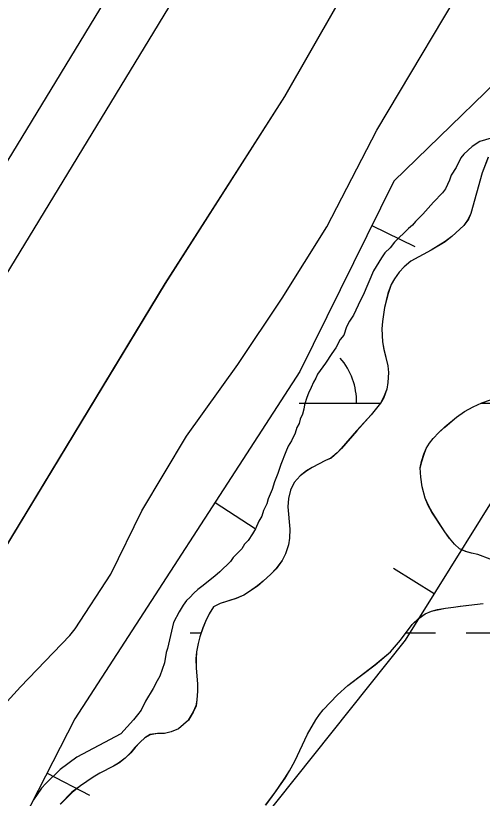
# Model space of a CAD drawing. Extents: x 3297735 to 3335592, y 670436 to 695807.
# Drawn here: x 3313836.2 to 3314079.8, y 688036.5 to 688445.5 of the extents above; entities that cross this region are included whole.
import ezdxf

# ---------------------------------------------------------------- set-up
doc = ezdxf.new("R2010")
doc.units = 0
for name, color, linetype in [('V-BORW-LINE', 7, 'Continuous'), ('V-LEVE-TOET', 7, 'Continuous'), ('V-SITE-VEGE', 7, 'Continuous'), ('V-SURV-LINE', 7, 'Continuous'), ('V-TOPO-SHOR', 7, 'Continuous'), ('V-WETL-SWMP', 7, 'Continuous')]:
    doc.layers.add(name, color=color, linetype=linetype)

msp = doc.modelspace()

# ---------------------------------------------------------------- linework, layer by layer
at = {"layer": 'V-BORW-LINE'}
for p, q in [((3314022.23, 688335.91), (3314044.65, 688324.84)), ((3313940.3, 688191.16), (3313961.29, 688177.58)), ((3314054.73, 688143.36), (3314033.5, 688156.57)), ((3313852.57, 688049.69), (3313874.81, 688038.28))]:
    msp.add_line(p, q, dxfattribs=at)
msp.add_lwpolyline([(3313687.62, 687472.14), (3313708.32, 687610.01), (3313807.33, 687834.87), (3313963.09, 688023.05), (3314039.71, 688119.23), (3314102.16, 688219.57), (3314162.92, 688325.75), (3314175.34, 688410.14), (3314111.1, 688434.27), (3314033.61, 688358.98), (3313984.52, 688259.49), (3313867.11, 688078.05), (3313824.67, 687995.28), (3313729.74, 687854.8), (3313610.65, 687695.91), (3313421.57, 687469.25)], dxfattribs=at)
msp.add_lwpolyline([(3313687.62, 687472.14), (3313708.32, 687610.01), (3313807.33, 687834.87), (3313963.09, 688023.05), (3314039.71, 688119.23), (3314102.16, 688219.57), (3314162.92, 688325.75), (3314175.34, 688410.14), (3314111.1, 688434.27), (3314033.61, 688358.98), (3313984.52, 688259.49), (3313867.11, 688078.05), (3313824.67, 687995.28), (3313729.74, 687854.8), (3313610.65, 687695.91), (3313421.57, 687469.25)], dxfattribs=at)
at = {"layer": 'V-LEVE-TOET'}
msp.add_lwpolyline([(3314068.15, 688580.34), (3314052.68, 688543.75), (3314040.18, 688525.52), (3314003.42, 688450.07), (3313976.63, 688403.29), (3313914.27, 688305.48), (3313822.41, 688153.95), (3313732.39, 688009.37), (3313676.49, 687938.54), (3313596.64, 687838.34), (3313510.53, 687726), (3313407.48, 687586.83), (3313285.96, 687435.68), (3313166.06, 687275.79), (3313080.78, 687159.95), (3313005.17, 687050.09), (3312927.4, 686907.98), (3312843.21, 686742.38)], dxfattribs=at)
at = {"layer": 'V-SITE-VEGE'}
for points in [[(3313566.93, 687726.13), (3313608.8, 687780.76), (3313647.19, 687837.18), (3313675.02, 687890.23), (3313743.39, 687962.89), (3313777.25, 688008.86), (3313808.59, 688061.86), (3313838.79, 688094.75), (3313864.53, 688121.56), (3313867.2, 688125.03), (3313885.96, 688153.68), (3313902.16, 688186.74), (3313925.43, 688225.84), (3313952.18, 688263.15), (3313975.4, 688297.87), (3313998.65, 688335.22), (3314024.7, 688385.67), (3314077.51, 688474.3)], [(3314084.45, 688381.41), (3314078.61, 688379.74), (3314074.51, 688377.18), (3314070.09, 688373.16), (3314068.61, 688371.14), (3314066.22, 688366.23), (3314063.55, 688362.19), (3314062.64, 688359.58), (3314060.54, 688354.96), (3314059.06, 688352.94), (3314054.34, 688348.05), (3314048.74, 688341.73), (3314044.91, 688338), (3314043.43, 688335.98), (3314041.37, 688334.26), (3314034, 688327.08), (3314031.64, 688324.2), (3314028.98, 688321.62), (3314027.21, 688319.03), (3314023.04, 688312.1), (3314017.64, 688299.37)], [(3314017.64, 688299.37), (3314016.15, 688296.77), (3314012.56, 688288.96), (3314010.48, 688285.79), (3314008.99, 688282.9), (3314007.48, 688278.56), (3314005.7, 688276.25), (3314003.32, 688271.92), (3314001.25, 688269.04), (3313997.98, 688263.84), (3313993.83, 688258.08), (3313992.93, 688256.05), (3313991.74, 688254.03), (3313990.54, 688251.14), (3313989.05, 688248.25), (3313988.15, 688245.93), (3313986.93, 688242.17), (3313986.61, 688239.84)], [(3313986.61, 688239.84), (3313986, 688237.23), (3313984.8, 688234.63), (3313984.19, 688232.31), (3313983, 688230.29), (3313982.09, 688227.4), (3313980.29, 688223.35), (3313978.51, 688220.46), (3313977.31, 688217.56), (3313974.6, 688210.91), (3313973.08, 688206.27), (3313971.28, 688201.93), (3313970.07, 688197.88), (3313967.97, 688192.96), (3313967.35, 688190.35), (3313965.56, 688186.88), (3313964.65, 688183.98), (3313963.16, 688181.38), (3313961.37, 688177.33), (3313959.88, 688174.74), (3313957.5, 688171.28), (3313955.73, 688169.26), (3313954.25, 688166.95), (3313949.83, 688162.36), (3313948.34, 688160.34), (3313942.75, 688154.89), (3313940.1, 688152.59), (3313933.34, 688147.15), (3313931.28, 688145.73), (3313929.22, 688143.72), (3313927.15, 688141.42), (3313925.39, 688139.98), (3313923.61, 688137.39), (3313921.53, 688133.93), (3313918.55, 688128.44), (3313915.46, 688114.81), (3313914.85, 688112.78), (3313913.91, 688107.26), (3313911.49, 688100.31), (3313910.01, 688098), (3313907.92, 688093.96), (3313904.05, 688087.32), (3313901.66, 688082.69), (3313899.88, 688080.1), (3313897.81, 688077.51), (3313891.03, 688070.32), (3313868.18, 688058.11), (3313859.37, 688051.53), (3313852, 688044.36), (3313849.64, 688041.77), (3313845.49, 688035.71)]]:
    msp.add_lwpolyline(points, dxfattribs=at)
at = {"layer": 'V-SURV-LINE'}
for points in [[(3313705.16, 688161.06), (3314212.4, 688995.37)], [(3314238.03, 688979.77), (3313730.79, 688145.46)]]:
    msp.add_lwpolyline(points, dxfattribs=at)
at = {"layer": 'V-TOPO-SHOR'}
for points in [[(3314082.91, 688371.46), (3314079.8, 688363.35), (3314073.8, 688342.18), (3314072.49, 688339.09), (3314070.12, 688335.82), (3314063.94, 688330.08), (3314060.41, 688327.41), (3314053.17, 688322.94), (3314042.42, 688317.16), (3314038.98, 688314.29), (3314036.42, 688311.51), (3314033.95, 688308.05), (3314032.26, 688304.96), (3314030.55, 688300.33), (3314028.81, 688292.98), (3314027.65, 688285.71), (3314027.31, 688281.93), (3314027.7, 688275.14), (3314028.43, 688271.15), (3314030.45, 688262.58), (3314030.79, 688258.98), (3314030.53, 688253.75), (3314029.9, 688250.26), (3314028.29, 688245.92), (3314026.61, 688243.03), (3314021.77, 688236.88), (3314014.19, 688228.63), (3314006.21, 688219.32), (3314004.04, 688217.02), (3314000.81, 688214.25), (3313997.98, 688213.02), (3313991.04, 688209.43), (3313988.1, 688207.62), (3313984.77, 688205.05), (3313981.62, 688201.49), (3313979.73, 688197.64), (3313978.6, 688193.28), (3313978.25, 688188.92), (3313979.36, 688177.26), (3313979.11, 688172.51), (3313978.58, 688168.93), (3313977.06, 688164.29), (3313975.27, 688160.82), (3313972.11, 688156.49), (3313969.35, 688153.61), (3313965.43, 688149.98), (3313962.48, 688147.49), (3313958.27, 688144.54), (3313955.24, 688142.64), (3313951.23, 688140.95), (3313942.95, 688138.33), (3313939.44, 688136.54), (3313937.16, 688132.98), (3313935.26, 688129.02), (3313933.86, 688125.55), (3313932.34, 688120.91), (3313931.43, 688117.52), (3313930.59, 688113.07), (3313930.35, 688109.48), (3313930.48, 688104.63), (3313931.05, 688096.28), (3313931.1, 688092.59), (3313930.75, 688088.03)], [(3314057.17, 688227.69), (3314060.21, 688230.56), (3314066.3, 688235.72), (3314070.51, 688238.67), (3314075.01, 688241.14), (3314079.5, 688243.12), (3314088.08, 688246.21)], [(3314083.97, 688161.45), (3314077.5, 688163.95), (3314074.11, 688164.68), (3314071.12, 688165.59), (3314067.93, 688166.89), (3314065.24, 688169.35), (3314062.66, 688172.4), (3314060.19, 688175.82), (3314053.52, 688186.01), (3314051.63, 688189.62), (3314050.03, 688193.33), (3314048.46, 688199.27), (3314047.65, 688204.42), (3314047.42, 688209.18), (3314048.14, 688212.57), (3314049.36, 688216.43), (3314050.46, 688219.33), (3314052.25, 688222.12), (3314054.22, 688224.62), (3314057.17, 688227.69)], [(3313966.72, 688033.02), (3313971.56, 688039.37), (3313976.8, 688047.16), (3313979.08, 688050.91), (3313981.87, 688055.92), (3313988.55, 688070.01), (3313992.92, 688077.61), (3313994.8, 688080.31), (3313996.77, 688082.71), (3314004.15, 688090.57), (3314009.65, 688095.55), (3314023.76, 688106.33), (3314031.81, 688113.11), (3314037.03, 688119.16), (3314043.25, 688127.33), (3314046.79, 688130.78), (3314049.92, 688132.97), (3314053.24, 688134.28), (3314056.36, 688135.12), (3314060.54, 688135.84), (3314064.81, 688136.36), (3314068.32, 688137), (3314080.18, 688138.4)], [(3313930.75, 688088.03), (3313930.32, 688084.93), (3313928.92, 688081.65), (3313926.34, 688077.32), (3313921.14, 688072.92), (3313917.43, 688071.22), (3313913.83, 688070.4), (3313910.34, 688070.44), (3313906.35, 688069.81), (3313903.61, 688068.1), (3313901.16, 688065.9), (3313898.5, 688063.12), (3313896.23, 688060.33), (3313893.29, 688057.56), (3313889.95, 688054.98), (3313887.31, 688053.27), (3313880.08, 688049.68), (3313876.66, 688047.59), (3313870.1, 688043.11), (3313865.59, 688039.68), (3313859.49, 688033.54)]]:
    msp.add_lwpolyline(points, dxfattribs=at)
at = {"layer": 'V-WETL-SWMP'}
for p, q in [((3313976.66, 688403.28), (3314003.45, 688450.06)), ((3313914.3, 688305.47), (3313976.66, 688403.28)), ((3314082.94, 688371.45), (3314079.83, 688363.34)), ((3314079.83, 688363.34), (3314073.83, 688342.16)), ((3314073.83, 688342.16), (3314072.53, 688339.07)), ((3314072.53, 688339.07), (3314070.16, 688335.81)), ((3314070.16, 688335.81), (3314063.97, 688330.06)), ((3314063.97, 688330.06), (3314060.44, 688327.39)), ((3314060.44, 688327.39), (3314053.2, 688322.92)), ((3314053.2, 688322.92), (3314042.45, 688317.14)), ((3314042.45, 688317.14), (3314039.02, 688314.28)), ((3314039.02, 688314.28), (3314036.46, 688311.5)), ((3314036.46, 688311.5), (3314033.99, 688308.03)), ((3313822.44, 688153.94), (3313914.3, 688305.47)), ((3314032.3, 688304.95), (3314030.59, 688300.32)), ((3314033.99, 688308.03), (3314032.3, 688304.95)), ((3314030.59, 688300.32), (3314028.84, 688292.96)), ((3314028.84, 688292.96), (3314027.68, 688285.7)), ((3314027.68, 688285.7), (3314027.34, 688281.92)), ((3314027.34, 688281.92), (3314027.74, 688275.12)), ((3314027.74, 688275.12), (3314028.46, 688271.13)), ((3314028.46, 688271.13), (3314030.48, 688262.57)), ((3314030.48, 688262.57), (3314030.83, 688258.97)), ((3314030.83, 688258.97), (3314030.56, 688253.73)), ((3314030.56, 688253.73), (3314029.94, 688250.25)), ((3314029.94, 688250.25), (3314028.33, 688245.9)), ((3314028.33, 688245.9), (3314026.64, 688243.01)), ((3314079.53, 688243.1), (3314088.11, 688246.19)), ((3313984.19, 688243.05), (3314026.66, 688243.05)), ((3314026.64, 688243.01), (3314021.8, 688236.87)), ((3314070.54, 688238.66), (3314075.04, 688241.12)), ((3314075.04, 688241.12), (3314079.53, 688243.1)), ((3314079.41, 688243.05), (3314084.19, 688243.05)), ((3314021.8, 688236.87), (3314014.23, 688228.62)), ((3314060.25, 688230.54), (3314066.33, 688235.7)), ((3314066.33, 688235.7), (3314070.54, 688238.66)), ((3314014.23, 688228.62), (3314006.24, 688219.31)), ((3314054.25, 688224.6), (3314057.2, 688227.67)), ((3314057.2, 688227.67), (3314060.25, 688230.54)), ((3314052.28, 688222.11), (3314054.25, 688224.6)), ((3314006.24, 688219.31), (3314004.08, 688217.01)), ((3314049.39, 688216.42), (3314050.5, 688219.32)), ((3314050.5, 688219.32), (3314052.28, 688222.11)), ((3314004.08, 688217.01), (3314000.84, 688214.24)), ((3314048.18, 688212.55), (3314049.39, 688216.42)), ((3313998.01, 688213.01), (3313991.07, 688209.41)), ((3314000.84, 688214.24), (3313998.01, 688213.01)), ((3314047.45, 688209.17), (3314048.18, 688212.55)), ((3313988.14, 688207.61), (3313984.81, 688205.03)), ((3313991.07, 688209.41), (3313988.14, 688207.61)), ((3314047.68, 688204.41), (3314047.45, 688209.17)), ((3313984.81, 688205.03), (3313981.65, 688201.48)), ((3314048.49, 688199.25), (3314047.68, 688204.41)), ((3313981.65, 688201.48), (3313979.76, 688197.62)), ((3314050.06, 688193.31), (3314048.49, 688199.25)), ((3313979.76, 688197.62), (3313978.64, 688193.27)), ((3313978.64, 688193.27), (3313978.29, 688188.91)), ((3314051.66, 688189.61), (3314050.06, 688193.31)), ((3313978.29, 688188.91), (3313979.4, 688177.25)), ((3314053.56, 688185.99), (3314051.66, 688189.61)), ((3314060.22, 688175.81), (3314053.56, 688185.99)), ((3313979.4, 688177.25), (3313979.14, 688172.5)), ((3314062.7, 688172.38), (3314060.22, 688175.81)), ((3313979.14, 688172.5), (3313978.61, 688168.91)), ((3314065.28, 688169.34), (3314062.7, 688172.38)), ((3313978.61, 688168.91), (3313977.1, 688164.27)), ((3314067.96, 688166.88), (3314065.28, 688169.34)), ((3314071.15, 688165.58), (3314067.96, 688166.88)), ((3314074.14, 688164.66), (3314071.15, 688165.58)), ((3313977.1, 688164.27), (3313975.3, 688160.8)), ((3314077.53, 688163.94), (3314074.14, 688164.66)), ((3314084, 688161.43), (3314077.53, 688163.94)), ((3313975.3, 688160.8), (3313972.14, 688156.48)), ((3313969.39, 688153.6), (3313965.46, 688149.97)), ((3313972.14, 688156.48), (3313969.39, 688153.6)), ((3313965.46, 688149.97), (3313962.51, 688147.48)), ((3313962.51, 688147.48), (3313958.3, 688144.53)), ((3313955.27, 688142.62), (3313951.27, 688140.93)), ((3313958.3, 688144.53), (3313955.27, 688142.62)), ((3313942.99, 688138.32), (3313939.47, 688136.52)), ((3313951.27, 688140.93), (3313942.99, 688138.32)), ((3314064.85, 688136.35), (3314068.35, 688136.98)), ((3314068.35, 688136.98), (3314080.21, 688138.38)), ((3313937.19, 688132.96), (3313935.3, 688129.01)), ((3313939.47, 688136.52), (3313937.19, 688132.96)), ((3314046.82, 688130.76), (3314049.96, 688132.95)), ((3314049.96, 688132.95), (3314053.27, 688134.27)), ((3314053.27, 688134.27), (3314056.39, 688135.1)), ((3314056.39, 688135.1), (3314060.57, 688135.82)), ((3314060.57, 688135.82), (3314064.85, 688136.35)), ((3313935.3, 688129.01), (3313933.89, 688125.53)), ((3314043.28, 688127.31), (3314046.82, 688130.76)), ((3313933.89, 688125.53), (3313932.38, 688120.89)), ((3314037.06, 688119.15), (3314043.28, 688127.31)), ((3313927.35, 688122.98), (3313933.06, 688122.98)), ((3313932.38, 688120.89), (3313931.46, 688117.51)), ((3314039.98, 688122.98), (3314055.35, 688122.98)), ((3314071.35, 688122.98), (3314103.35, 688122.98)), ((3313931.46, 688117.51), (3313930.62, 688113.06)), ((3314031.84, 688113.1), (3314037.06, 688119.15)), ((3313930.62, 688113.06), (3313930.38, 688109.47)), ((3314023.8, 688106.31), (3314031.84, 688113.1)), ((3313930.38, 688109.47), (3313930.52, 688104.61)), ((3313930.52, 688104.61), (3313931.09, 688096.26)), ((3314009.68, 688095.53), (3314023.8, 688106.31)), ((3313931.09, 688096.26), (3313931.14, 688092.57)), ((3313931.14, 688092.57), (3313930.78, 688088.02)), ((3314004.18, 688090.56), (3314009.68, 688095.53)), ((3313930.78, 688088.02), (3313930.36, 688084.92)), ((3313996.8, 688082.7), (3314004.18, 688090.56)), ((3313930.36, 688084.92), (3313928.96, 688081.63)), ((3313928.96, 688081.63), (3313926.38, 688077.3)), ((3313992.95, 688077.6), (3313994.83, 688080.29)), ((3313994.83, 688080.29), (3313996.8, 688082.7)), ((3313926.38, 688077.3), (3313921.18, 688072.9)), ((3313988.58, 688069.99), (3313992.95, 688077.6)), ((3313921.18, 688072.9), (3313917.47, 688071.21)), ((3313903.64, 688068.09), (3313901.19, 688065.89)), ((3313906.38, 688069.8), (3313903.64, 688068.09)), ((3313910.37, 688070.42), (3313906.38, 688069.8)), ((3313913.86, 688070.38), (3313910.37, 688070.42)), ((3313917.47, 688071.21), (3313913.86, 688070.38)), ((3313981.9, 688055.91), (3313988.58, 688069.99)), ((3313901.19, 688065.89), (3313898.53, 688063.11)), ((3313896.27, 688060.32), (3313893.32, 688057.55)), ((3313898.53, 688063.11), (3313896.27, 688060.32)), ((3313893.32, 688057.55), (3313889.99, 688054.97)), ((3313979.12, 688050.9), (3313981.9, 688055.91)), ((3313887.34, 688053.26), (3313880.11, 688049.66)), ((3313889.99, 688054.97), (3313887.34, 688053.26)), ((3313876.69, 688047.57), (3313870.13, 688043.1)), ((3313880.11, 688049.66), (3313876.69, 688047.57)), ((3313971.59, 688039.35), (3313976.83, 688047.15)), ((3313976.83, 688047.15), (3313979.12, 688050.9)), ((3313870.13, 688043.1), (3313865.62, 688039.66)), ((3313865.62, 688039.66), (3313859.53, 688033.53)), ((3313966.75, 688033.01), (3313971.59, 688039.35))]:
    msp.add_line(p, q, dxfattribs=at)
msp.add_arc((3313978.95, 688243.53), 35.25, 359.2282, 40.7718, dxfattribs=at)

doc.saveas('drawing.dxf')
